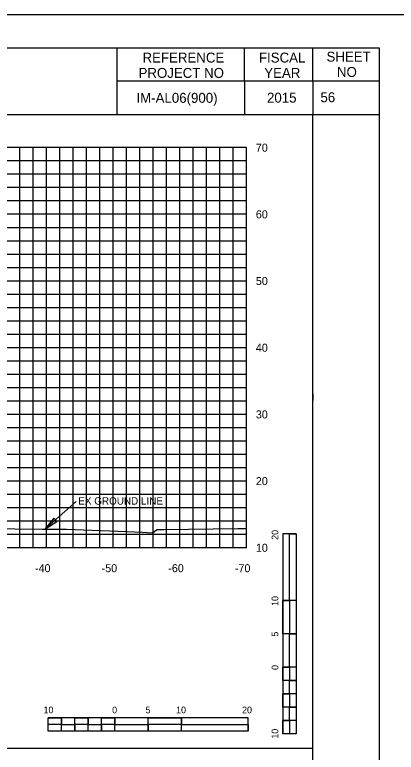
# Model space of a CAD drawing. Extents: x 1797809 to 2198143, y 249608 to 1237864.
# Drawn here: x 2196850 to 2196907.2, y 1237227.5 to 1237338 of the extents above; entities that cross this region are included whole.
import ezdxf

# ---------------------------------------------------------------- set-up
doc = ezdxf.new("R2010")
doc.units = 0
for name, color, linetype in [('10', 7, 'Continuous'), ('29', 7, 'Continuous'), ('3', 7, 'Continuous'), ('31', 7, 'Continuous'), ('60', 7, 'Continuous'), ('DESIGN - SHEET - Light Grid', 7, 'Continuous'), ('GSCOLORFILL', 7, 'Continuous'), ('GSDIMS', 7, 'Continuous'), ('GSSHT', 7, 'Continuous'), ('Level 1', 7, 'Continuous'), ('Level 45', 7, 'Continuous'), ('Level 55', 7, 'Continuous'), ('PIPETEXT', 7, 'Continuous'), ('UGUT', 7, 'Continuous')]:
    doc.layers.add(name, color=color, linetype=linetype)

msp = doc.modelspace()

# ---------------------------------------------------------------- linework, layer by layer
at = {"layer": '29'}
for p, q in [((2196890.18, 1237260.19), (2196890.18, 1237230.19)), ((2196892.18, 1237260.19), (2196890.18, 1237260.19)), ((2196892.18, 1237260.19), (2196892.18, 1237250.19)), ((2196892.18, 1237260.19), (2196892.18, 1237230.19)), ((2196891.18, 1237250.19), (2196890.18, 1237250.19)), ((2196892.18, 1237250.19), (2196890.18, 1237250.19)), ((2196891.18, 1237250.19), (2196891.18, 1237245.19)), ((2196892.18, 1237245.19), (2196890.18, 1237245.19)), ((2196892.18, 1237245.19), (2196891.18, 1237245.19)), ((2196892.18, 1237245.19), (2196892.18, 1237240.19)), ((2196891.18, 1237240.19), (2196890.18, 1237240.19)), ((2196892.18, 1237240.19), (2196890.18, 1237240.19)), ((2196891.18, 1237240.19), (2196891.18, 1237238.19)), ((2196892.18, 1237238.19), (2196891.18, 1237238.19)), ((2196892.18, 1237238.19), (2196892.18, 1237236.19)), ((2196891.18, 1237236.19), (2196890.18, 1237236.19)), ((2196891.18, 1237236.19), (2196891.18, 1237234.19)), ((2196892.18, 1237234.19), (2196891.18, 1237234.19)), ((2196892.18, 1237234.19), (2196892.18, 1237232.19)), ((2196884.97, 1237232.63), (2196854.97, 1237232.63)), ((2196854.97, 1237230.63), (2196854.97, 1237232.63)), ((2196856.97, 1237231.63), (2196854.97, 1237231.63)), ((2196856.97, 1237231.63), (2196856.97, 1237232.63)), ((2196858.97, 1237230.63), (2196858.97, 1237231.63)), ((2196860.97, 1237231.63), (2196858.97, 1237231.63)), ((2196860.97, 1237231.63), (2196860.97, 1237232.63)), ((2196862.97, 1237230.63), (2196862.97, 1237231.63)), ((2196864.97, 1237231.63), (2196862.97, 1237231.63)), ((2196864.97, 1237231.63), (2196864.97, 1237232.63)), ((2196864.97, 1237230.63), (2196864.97, 1237232.63)), ((2196869.97, 1237230.63), (2196869.97, 1237232.63)), ((2196869.97, 1237230.63), (2196869.97, 1237231.63)), ((2196874.97, 1237231.63), (2196869.97, 1237231.63)), ((2196874.97, 1237231.63), (2196874.97, 1237232.63)), ((2196874.97, 1237230.63), (2196874.97, 1237232.63)), ((2196884.97, 1237230.63), (2196884.97, 1237232.63)), ((2196891.18, 1237232.19), (2196890.18, 1237232.19)), ((2196891.18, 1237232.19), (2196891.18, 1237230.19)), ((2196884.97, 1237230.63), (2196854.97, 1237230.63)), ((2196858.97, 1237230.63), (2196856.97, 1237230.63)), ((2196862.97, 1237230.63), (2196860.97, 1237230.63)), ((2196869.97, 1237230.63), (2196864.97, 1237230.63)), ((2196884.97, 1237230.63), (2196874.97, 1237230.63)), ((2196892.18, 1237230.19), (2196890.18, 1237230.19))]:
    msp.add_line(p, q, dxfattribs=at)
for points in [[(2196891.18, 1237250.19), (2196891.18, 1237260.19), (2196892.18, 1237260.19), (2196892.18, 1237250.19)], [(2196890.18, 1237245.19), (2196890.18, 1237250.19), (2196891.18, 1237250.19), (2196891.18, 1237245.19)], [(2196891.18, 1237240.19), (2196891.18, 1237245.19), (2196892.18, 1237245.19), (2196892.18, 1237240.19)], [(2196890.18, 1237238.19), (2196890.18, 1237240.19), (2196891.18, 1237240.19), (2196891.18, 1237238.19)], [(2196891.18, 1237236.19), (2196891.18, 1237238.19), (2196892.18, 1237238.19), (2196892.18, 1237236.19)], [(2196890.18, 1237234.19), (2196890.18, 1237236.19), (2196891.18, 1237236.19), (2196891.18, 1237234.19)], [(2196891.18, 1237232.19), (2196891.18, 1237234.19), (2196892.18, 1237234.19), (2196892.18, 1237232.19)], [(2196854.97, 1237232.63), (2196856.97, 1237232.63), (2196856.97, 1237231.63), (2196854.97, 1237231.63)], [(2196856.97, 1237231.63), (2196858.97, 1237231.63), (2196858.97, 1237230.63), (2196856.97, 1237230.63)], [(2196858.97, 1237232.63), (2196860.97, 1237232.63), (2196860.97, 1237231.63), (2196858.97, 1237231.63)], [(2196860.97, 1237231.63), (2196862.97, 1237231.63), (2196862.97, 1237230.63), (2196860.97, 1237230.63)], [(2196862.97, 1237232.63), (2196864.97, 1237232.63), (2196864.97, 1237231.63), (2196862.97, 1237231.63)], [(2196864.97, 1237231.63), (2196869.97, 1237231.63), (2196869.97, 1237230.63), (2196864.97, 1237230.63)], [(2196869.97, 1237232.63), (2196874.97, 1237232.63), (2196874.97, 1237231.63), (2196869.97, 1237231.63)], [(2196874.97, 1237231.63), (2196884.97, 1237231.63), (2196884.97, 1237230.63), (2196874.97, 1237230.63)], [(2196890.18, 1237230.19), (2196890.18, 1237232.19), (2196891.18, 1237232.19), (2196891.18, 1237230.19)]]:
    msp.add_lwpolyline(points, close=True, dxfattribs=at)
at = {"layer": '3'}
for p, q in [((2196859.16, 1237265.07), (2196854.48, 1237260.89)), ((2196594.71, 1237228.05), (2196894.71, 1237228.05))]:
    msp.add_line(p, q, dxfattribs=at)
at = {"layer": '60'}
for p, q in [((2196884.71, 1237258.11), (2196884.71, 1237318.11)), ((2196884.71, 1237258.11), (2196754.71, 1237258.11)), ((2196854.71, 1237258.05), (2196854.71, 1237258.11)), ((2196864.71, 1237258.05), (2196864.71, 1237258.11)), ((2196874.71, 1237258.05), (2196874.71, 1237258.11)), ((2196884.71, 1237258.05), (2196884.71, 1237258.11))]:
    msp.add_line(p, q, dxfattribs=at)
at = {"layer": 'DESIGN - SHEET - Light Grid'}
msp.add_lwpolyline([(2196884.71, 1237260.96), (2196883.7, 1237260.97), (2196883.43, 1237260.96), (2196872.34, 1237260.81), (2196871.29, 1237260.79), (2196871.25, 1237260.75), (2196870.7, 1237260.31), (2196870.56, 1237260.31), (2196869.15, 1237260.4), (2196866.73, 1237260.48), (2196857.7, 1237260.84), (2196854.08, 1237260.87), (2196845.83, 1237260.93)], dxfattribs=at)
at = {"layer": 'GSCOLORFILL'}
msp.add_lwpolyline([(2196582.21, 1237123.04), (2196904.71, 1237123.04), (2196904.71, 1237333.04), (2196582.21, 1237333.04)], close=True, dxfattribs=at)
at = {"layer": 'GSDIMS'}
msp.add_lwpolyline([(2196854.48, 1237260.89), (2196856.29, 1237262.04), (2196855.81, 1237262.55)], close=True, dxfattribs=at)
at = {"layer": 'GSSHT'}
for p, q in [((2196884.71, 1237318.11), (2196754.71, 1237318.11)), ((2196850.71, 1237258.11), (2196850.71, 1237318.11)), ((2196852.71, 1237258.11), (2196852.71, 1237318.11)), ((2196854.71, 1237258.11), (2196854.71, 1237318.11)), ((2196856.71, 1237258.11), (2196856.71, 1237318.11)), ((2196858.71, 1237258.11), (2196858.71, 1237318.11)), ((2196860.71, 1237258.11), (2196860.71, 1237318.11)), ((2196862.71, 1237258.11), (2196862.71, 1237318.11)), ((2196864.71, 1237258.11), (2196864.71, 1237318.11)), ((2196866.71, 1237258.11), (2196866.71, 1237318.11)), ((2196868.71, 1237258.11), (2196868.71, 1237318.11)), ((2196870.71, 1237258.11), (2196870.71, 1237318.11)), ((2196872.71, 1237258.11), (2196872.71, 1237318.11)), ((2196874.71, 1237258.11), (2196874.71, 1237318.11)), ((2196876.71, 1237258.11), (2196876.71, 1237318.11)), ((2196878.71, 1237258.11), (2196878.71, 1237318.11)), ((2196880.71, 1237258.11), (2196880.71, 1237318.11)), ((2196882.71, 1237258.11), (2196882.71, 1237318.11)), ((2196884.71, 1237316.11), (2196754.71, 1237316.11)), ((2196884.71, 1237314.11), (2196754.71, 1237314.11)), ((2196884.71, 1237312.11), (2196754.71, 1237312.11)), ((2196884.71, 1237310.11), (2196754.71, 1237310.11)), ((2196884.71, 1237308.11), (2196754.71, 1237308.11)), ((2196884.71, 1237306.11), (2196754.71, 1237306.11)), ((2196884.71, 1237304.11), (2196754.71, 1237304.11)), ((2196884.71, 1237302.11), (2196754.71, 1237302.11)), ((2196884.71, 1237300.11), (2196754.71, 1237300.11)), ((2196884.71, 1237298.11), (2196754.71, 1237298.11)), ((2196884.71, 1237296.11), (2196754.71, 1237296.11)), ((2196884.71, 1237294.11), (2196754.71, 1237294.11)), ((2196884.71, 1237292.11), (2196754.71, 1237292.11)), ((2196884.71, 1237290.11), (2196754.71, 1237290.11)), ((2196884.71, 1237288.11), (2196754.71, 1237288.11)), ((2196884.71, 1237286.11), (2196754.71, 1237286.11)), ((2196884.71, 1237284.11), (2196754.71, 1237284.11)), ((2196884.71, 1237282.11), (2196754.71, 1237282.11)), ((2196884.71, 1237280.11), (2196754.71, 1237280.11)), ((2196884.71, 1237278.11), (2196754.71, 1237278.11)), ((2196884.71, 1237276.11), (2196754.71, 1237276.11)), ((2196884.71, 1237274.11), (2196754.71, 1237274.11)), ((2196884.71, 1237272.11), (2196754.71, 1237272.11)), ((2196884.71, 1237270.11), (2196754.71, 1237270.11)), ((2196884.71, 1237268.11), (2196754.71, 1237268.11)), ((2196884.71, 1237266.11), (2196754.71, 1237266.11)), ((2196884.71, 1237264.11), (2196754.71, 1237264.11)), ((2196884.71, 1237262.11), (2196754.71, 1237262.11)), ((2196884.71, 1237260.11), (2196754.71, 1237260.11)), ((2196884.71, 1237258.11), (2196754.71, 1237258.11))]:
    msp.add_line(p, q, dxfattribs=at)
msp.add_lwpolyline([(2196569.71, 1237118.04), (2196909.71, 1237118.04), (2196909.71, 1237338.04), (2196569.71, 1237338.04)], close=True, dxfattribs=at)
at = {"layer": 'Level 45'}
msp.add_lwpolyline([(2196594.71, 1237133.05), (2196894.71, 1237133.05), (2196894.71, 1237323.05), (2196594.71, 1237323.05)], close=True, dxfattribs=at)
at = {"layer": 'PIPETEXT'}
msp.add_lwpolyline([(2196894.67, 1237281.19), (2196894.68, 1237280.19)], dxfattribs=at)
msp.add_lwpolyline([(2196894.67, 1237281.19), (2196894.68, 1237280.19)], dxfattribs=at)
at = {"layer": 'UGUT'}
for p, q in [((2196865.25, 1237333.04), (2196865.25, 1237323.05)), ((2196884.42, 1237328.04), (2196884.42, 1237333.04)), ((2196894.71, 1237328.17), (2196894.71, 1237333.04)), ((2196904.71, 1237328.1), (2196865.25, 1237328.1)), ((2196884.42, 1237328.04), (2196884.42, 1237323.05)), ((2196894.71, 1237328.17), (2196894.71, 1237323.05)), ((2196904.71, 1237323.05), (2196866.46, 1237323.05))]:
    msp.add_line(p, q, dxfattribs=at)

# ---------------------------------------------------------------- texts
at = {"layer": '10'}
for s, p in [('-40', (2196853, 1237254.45)), ('-50', (2196863, 1237254.45)), ('-60', (2196873, 1237254.45)), ('-70', (2196883, 1237254.45))]:
    msp.add_text(s, height=1.2, dxfattribs=at).set_placement(p)
at = {"layer": '29'}
for s, height, rotation, p in [('20', 0.999, 90.0572, (2196889.5, 1237259.3)), ('10', 0.999, 90.0572, (2196889.5, 1237249.39)), ('5', 1, 90.0572, (2196889.5, 1237244.78)), ('0', 1, 90.0572, (2196889.5, 1237239.79)), ('10', 0.999, 0.0572, (2196854.27, 1237233.3)), ('0', 1, 0.0572, (2196864.57, 1237233.3)), ('5', 0.999, 0.0572, (2196869.58, 1237233.3)), ('10', 0.999, 0.0572, (2196874.17, 1237233.3)), ('20', 0.999, 0.0572, (2196884.07, 1237233.3)), ('10', 0.999, 90.0572, (2196889.5, 1237229.49))]:
    msp.add_text(s, height=height, rotation=rotation, dxfattribs=at).set_placement(p)
at = {"layer": '31'}
for s, p in [('70', (2196886.14, 1237317.51)), ('60', (2196886.14, 1237307.51)), ('50', (2196886.14, 1237297.51)), ('40', (2196886.14, 1237287.51)), ('30', (2196886.14, 1237277.51)), ('20', (2196886.14, 1237267.51)), ('10', (2196886.14, 1237257.51))]:
    msp.add_text(s, height=1.2, dxfattribs=at).set_placement(p)
at = {"layer": 'Level 1'}
for s, height, p in [(' IM-AL06(900) ', 1.4899, (2196867.66, 1237324.83)), ('2015', 1.49, (2196887.81, 1237324.86)), ('   56 ', 1.49, (2196894.17, 1237324.92))]:
    msp.add_text(s, height=height, rotation=360, dxfattribs=at).set_placement(p)
at = {"layer": 'Level 55'}
msp.add_text('EX GROUND LINE', height=1.1105, dxfattribs=at).set_placement((2196859.49, 1237264.58))
at = {"layer": 'UGUT'}
for s, p in [('REFERENCE', (2196869.13, 1237330.87)), ('FISCAL', (2196886.6, 1237330.87)), ('SHEET', (2196896.74, 1237331.01)), ('PROJECT NO', (2196868.53, 1237328.57)), ('YEAR', (2196887.4, 1237328.57)), ('NO', (2196898.31, 1237328.71))]:
    msp.add_text(s, height=1.488, dxfattribs=at).set_placement(p)

doc.saveas('drawing.dxf')
